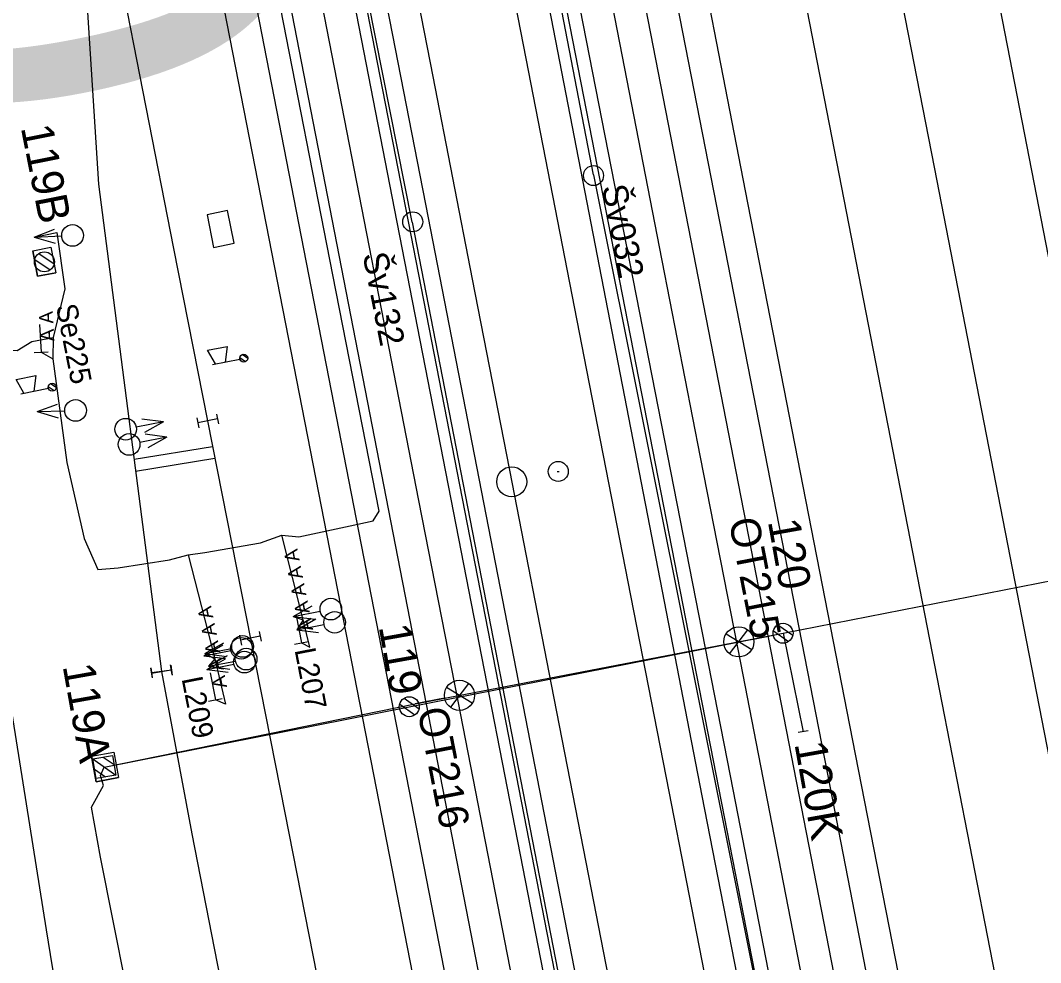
# Model space of a CAD drawing. Extents: x -545846 to -545044, y -1122650 to -1119108.
# Drawn here: x -545611.9 to -545560.8, y -1119892.9 to -1119845.8 of the extents above; entities that cross this region are included whole.
import ezdxf

# ---------------------------------------------------------------- set-up
doc = ezdxf.new("R2010")
doc.units = 0
for name, color, linetype in [('osvětlené plochy-hodnota-obrys', 7, 'Continuous'), ('Vrstva 1', 7, 'Continuous'), ('Vrstva 1 - Koleje', 7, 'Continuous'), ('Vrstva 11 - Trakce', 7, 'Continuous'), ('Vrstva 12 - Trakce zaklady', 7, 'Continuous'), ('Vrstva 19 - Staniceni', 7, 'Continuous'), ('Vrstva 2', 7, 'Continuous'), ('Vrstva 25', 7, 'Continuous'), ('Vrstva 26', 7, 'Continuous'), ('Vrstva 28 - zabzar', 7, 'Continuous'), ('Vrstva 3', 7, 'Continuous'), ('Vrstva 3 - Lisy - Pocitaci body', 7, 'Continuous'), ('Vrstva 33', 7, 'Continuous'), ('Vrstva 35', 7, 'Continuous'), ('Vrstva 4 - Teren - stezky - prechody - plochy', 7, 'Continuous'), ('Vrstva 43', 7, 'Continuous'), ('Vrstva 44', 7, 'Continuous'), ('Vrstva 47', 7, 'Continuous'), ('Vrstva 6 - Navesti', 7, 'Continuous'), ('Vrstva 7 - Namezniky-vystroj', 7, 'Continuous')]:
    doc.layers.add(name, color=color, linetype=linetype)

msp = doc.modelspace()

# ---------------------------------------------------------------- linework, layer by layer
at = {"layer": 'osvětlené plochy-hodnota-obrys'}
for points in [[(-545607.519, -1119727.517), (-545482.536, -1120367.871), (-545465.73, -1120446.743)], [(-545611.105, -1119760.367), (-545492.389, -1120368.615), (-545475.582, -1120447.487)]]:
    msp.add_lwpolyline(points, dxfattribs=at)
at = {"layer": 'Vrstva 1'}
for points in [[(-545602.029, -1119693.583), (-545598.565, -1119711.307), (-545594.583, -1119731.822), (-545589.431, -1119758.323), (-545585.705, -1119777.481), (-545581.931, -1119796.878), (-545577.85, -1119817.916), (-545574.229, -1119836.454), (-545566.021, -1119878.608), (-545562.481, -1119896.755), (-545557.82, -1119920.626), (-545554.604, -1119937.13), (-545550.914, -1119956.063), (-545547.745, -1119972.316), (-545544.006, -1119991.525), (-545541.153, -1120006.179), (-545537.243, -1120026.14), (-545533.277, -1120046.572), (-545530.018, -1120063.314), (-545527.775, -1120074.815), (-545524.856, -1120089.755)], [(-545591.953, -1119695.973), (-545589.426, -1119708.821), (-545585.562, -1119728.547), (-545580.161, -1119756.31), (-545576.34, -1119775.946), (-545572.662, -1119794.842), (-545568.577, -1119815.765), (-545565.41, -1119832.016), (-545560.911, -1119855.153), (-545556.755, -1119876.505), (-545553.101, -1119895.22), (-545548.468, -1119919.048), (-545545.39, -1119934.783), (-545541.601, -1119954.258), (-545538.495, -1119970.174), (-545535.125, -1119987.455), (-545531.905, -1120003.962), (-545527.939, -1120024.303), (-545524.009, -1120044.435), (-545520.767, -1120061.072), (-545516.582, -1120082.503), (-545515.522, -1120087.937)], [(-545597.779, -1119698.482), (-545594.338, -1119711.564), (-545589.837, -1119731.615), (-545584.802, -1119757.347), (-545581.012, -1119776.847), (-545577.302, -1119795.89), (-545573.022, -1119817.847), (-545569.632, -1119835.266), (-545566.147, -1119853.109), (-545561.413, -1119877.445), (-545557.805, -1119895.927), (-545553.146, -1119919.833), (-545550.006, -1119935.942), (-545546.238, -1119955.245), (-545543.114, -1119971.233), (-545539.387, -1119990.38), (-545536.465, -1120005.351), (-545532.576, -1120025.3), (-545528.594, -1120045.732), (-545525.395, -1120062.15), (-545521.638, -1120081.42), (-545520.188, -1120088.846)], [(-545604.997, -1119703.439), (-545603.36, -1119711.808), (-545599.303, -1119732.747), (-545594.117, -1119759.295), (-545590.439, -1119778.194), (-545586.612, -1119797.817), (-545582.864, -1119817.084), (-545578.836, -1119837.699), (-545575.605, -1119854.283), (-545570.113, -1119882.462), (-545567.043, -1119898.144), (-545562.471, -1119921.625), (-545559.225, -1119938.343), (-545555.591, -1119956.995), (-545552.344, -1119973.694), (-545548.708, -1119992.275), (-545545.83, -1120007.048), (-545541.927, -1120027.081), (-545537.977, -1120047.323), (-545534.6, -1120064.642), (-545531.058, -1120082.859), (-545529.535, -1120090.666)], [(-545612.685, -1119787.025), (-545611.094, -1119796.357), (-545607.898, -1119813.098), (-545602.376, -1119841.635), (-545599.033, -1119858.8), (-545594.075, -1119884.173), (-545590.564, -1119902.118), (-545586.815, -1119921.29), (-545582.879, -1119941.487), (-545579.286, -1119959.902), (-545575.686, -1119978.306), (-545572.135, -1119996.454), (-545569.055, -1120012.422), (-545565.503, -1120030.558), (-545561.469, -1120051.222), (-545557.681, -1120070.616), (-545552.89, -1120095.213)], [(-545606.987, -1119843.017), (-545604.21, -1119857.163), (-545602.511, -1119865.793), (-545598.648, -1119885.403), (-545595.218, -1119902.774), (-545591.451, -1119922.067), (-545587.506, -1119942.313), (-545583.903, -1119960.798), (-545580.295, -1119979.3), (-545576.721, -1119997.623), (-545573.654, -1120013.453), (-545570.125, -1120031.548), (-545566.069, -1120052.247), (-545562.354, -1120071.317), (-545558.831, -1120089.437), (-545557.527, -1120096.116)], [(-545608.646, -1119843.243), (-545607.968, -1119853.947), (-545604.823, -1119878.324), (-545603.305, -1119886.455), (-545599.914, -1119903.772), (-545596.132, -1119922.876), (-545592.141, -1119943.299), (-545588.525, -1119961.8), (-545584.866, -1119980.43), (-545581.323, -1119998.614), (-545578.302, -1120014.333), (-545574.804, -1120032.326), (-545570.752, -1120053.023), (-545566.972, -1120072.457), (-545563.466, -1120090.434), (-545562.18, -1120097.022)], [(-545613.247, -1119867.105), (-545613.221, -1119867.464), (-545612.43, -1119879.689), (-545610.587, -1119891.248)], [(-545610.587, -1119891.248), (-545610.393, -1119892.479), (-545608.538, -1119903.69), (-545606.489, -1119916.134)]]:
    msp.add_lwpolyline(points, dxfattribs=at)
at = {"layer": 'Vrstva 1 - Koleje'}
for points in [[(-545615.292, -1119700.416), (-545613.256, -1119710.876), (-545612.083, -1119716.896), (-545610.167, -1119726.739), (-545608.467, -1119735.46), (-545606.677, -1119744.638), (-545604.634, -1119755.121), (-545602.627, -1119765.413), (-545600.596, -1119775.823), (-545598.487, -1119786.628), (-545596.43, -1119797.186), (-545594.376, -1119807.724), (-545592.296, -1119818.383), (-545590.271, -1119828.778), (-545588.207, -1119839.366), (-545586.589, -1119847.665), (-545583.547, -1119863.26), (-545581.482, -1119873.852), (-545579.437, -1119884.331), (-545577.669, -1119893.4)], [(-545620.04, -1119700.93), (-545618.466, -1119708.981), (-545618.287, -1119709.904), (-545617.707, -1119712.885), (-545616.218, -1119720.514), (-545614.817, -1119727.693), (-545612.814, -1119737.973), (-545610.755, -1119748.533), (-545609.137, -1119756.825), (-545607.54, -1119765.023), (-545606.208, -1119771.849), (-545604.163, -1119782.329), (-545602.108, -1119792.879), (-545600.005, -1119803.67), (-545598.048, -1119813.712), (-545596.051, -1119823.937), (-545594.041, -1119834.228), (-545591.245, -1119848.57), (-545589.268, -1119858.708), (-545587.271, -1119868.949), (-545585.312, -1119878.984), (-545583.448, -1119888.544), (-545581.461, -1119898.732)], [(-545609.289, -1119706.39), (-545607.258, -1119716.828), (-545605.385, -1119726.4), (-545604.749, -1119729.676), (-545602.629, -1119740.555), (-545600.686, -1119750.508), (-545598.795, -1119760.226), (-545596.798, -1119770.466), (-545594.897, -1119780.215), (-545592.936, -1119790.271), (-545591.004, -1119800.184), (-545589.134, -1119809.787), (-545587.162, -1119819.904), (-545585.454, -1119828.656), (-545583.635, -1119837.965), (-545581.894, -1119846.888), (-545579.772, -1119857.774), (-545577.858, -1119867.605), (-545575.847, -1119877.904), (-545574.063, -1119887.086), (-545572.15, -1119896.857)], [(-545619.495, -1119728.51), (-545619.342, -1119729.295), (-545617.081, -1119740.889), (-545614.014, -1119756.616), (-545613.347, -1119760.026), (-545611.356, -1119770.277), (-545609.291, -1119780.868), (-545607.284, -1119791.169), (-545605.791, -1119798.836), (-545605.539, -1119800.128), (-545603.55, -1119810.316), (-545601.73, -1119819.637), (-545599.797, -1119829.553), (-545597.8, -1119839.791), (-545595.924, -1119849.399), (-545593.688, -1119860.879), (-545591.957, -1119869.777), (-545589.995, -1119879.817), (-545588.126, -1119889.394), (-545586.206, -1119899.252)]]:
    msp.add_lwpolyline(points, dxfattribs=at)
at = {"layer": 'Vrstva 11 - Trakce'}
for p, q in [((-545610.949, -1119857.421), (-545610.19, -1119857.93)), ((-545611.163, -1119857.729), (-545610.394, -1119858.245)), ((-545574.198, -1119876.299), (-545573.439, -1119876.829)), ((-545573.978, -1119875.995), (-545573.229, -1119876.518)), ((-545573.716, -1119876.417), (-545572.714, -1119881.344)), ((-545592.898, -1119879.972), (-545592.139, -1119880.502)), ((-545592.678, -1119879.668), (-545591.929, -1119880.191)), ((-545572.465, -1119881.3), (-545572.957, -1119881.387)), ((-545608.255, -1119882.704), (-545607.099, -1119883.511)), ((-545607.733, -1119882.611), (-545607.192, -1119882.989)), ((-545608.166, -1119883.223), (-545607.617, -1119883.606))]:
    msp.add_line(p, q, dxfattribs=at)
msp.add_lwpolyline([(-545607.678, -1119883.109), (-545592.416, -1119880.09), (-545573.716, -1119876.417), (-545554.989, -1119872.741), (-545530.557, -1119867.85)], dxfattribs=at)
msp.add_lwpolyline([(-545607.273, -1119882.529), (-545607.098, -1119883.514), (-545608.083, -1119883.689), (-545608.258, -1119882.704)], close=True, dxfattribs=at)
for centre in [(-545610.679, -1119857.838), (-545573.716, -1119876.417), (-545592.416, -1119880.09)]:
    msp.add_circle(centre, 0.5, dxfattribs=at)
at = {"layer": 'Vrstva 12 - Trakce zaklady'}
for p, q in [((-545611.252, -1119857.286), (-545610.349, -1119857.105)), ((-545611.019, -1119858.556), (-545610.096, -1119858.388)), ((-545608.321, -1119882.572), (-545607.202, -1119882.371)), ((-545608.094, -1119883.847), (-545606.967, -1119883.637))]:
    msp.add_line(p, q, dxfattribs=at)
for points in [[(-545611.252, -1119857.286), (-545610.349, -1119857.105), (-545610.096, -1119858.388), (-545611.019, -1119858.556), (-545611.252, -1119857.286)], [(-545611.252, -1119857.286), (-545611.252, -1119857.286), (-545611.019, -1119858.556), (-545611.019, -1119858.556)], [(-545610.349, -1119857.105), (-545610.349, -1119857.105), (-545610.096, -1119858.388), (-545610.096, -1119858.388)], [(-545607.202, -1119882.371), (-545606.967, -1119883.637), (-545608.094, -1119883.847), (-545608.321, -1119882.572), (-545607.202, -1119882.371)], [(-545607.202, -1119882.371), (-545607.202, -1119882.371), (-545606.967, -1119883.637), (-545606.967, -1119883.637)], [(-545608.321, -1119882.572), (-545608.321, -1119882.572), (-545608.094, -1119883.847), (-545608.094, -1119883.847)]]:
    msp.add_lwpolyline(points, dxfattribs=at)
at = {"layer": 'Vrstva 19 - Staniceni'}
msp.add_circle((-545587.292, -1119868.84), 0.75, dxfattribs=at)
at = {"layer": 'Vrstva 2'}
msp.add_line((-545612.43, -1119879.689), (-545610.587, -1119891.248), dxfattribs=at)
at = {"layer": 'Vrstva 25'}
for p, q in [((-545576.388, -1119877.444), (-545575.475, -1119876.245)), ((-545576.567, -1119876.445), (-545575.283, -1119877.236)), ((-545575.188, -1119876.704), (-545573.716, -1119876.417)), ((-545589.448, -1119878.923), (-545590.361, -1119880.122)), ((-545589.269, -1119879.922), (-545590.553, -1119879.131)), ((-545590.648, -1119879.663), (-545592.12, -1119879.95))]:
    msp.add_line(p, q, dxfattribs=at)
msp.add_lwpolyline([(-545607.678, -1119883.109), (-545592.12, -1119879.95), (-545573.716, -1119876.417)], dxfattribs=at)
for centre in [(-545575.929, -1119876.847), (-545589.907, -1119879.521)]:
    msp.add_circle(centre, 0.754, dxfattribs=at)
at = {"layer": 'Vrstva 26'}
msp.add_lwpolyline([(-545593.05, -1119962.526), (-545593.214, -1119959.543), (-545596.804, -1119941.892), (-545598.291, -1119933.129), (-545596.928, -1119931.519), (-545597.041, -1119930.893), (-545599.968, -1119928.522), (-545602.342, -1119915.51), (-545605.949, -1119897.26), (-545607.861, -1119887.619), (-545608.325, -1119885.109), (-545607.716, -1119884.036), (-545607.766, -1119883.859), (-545607.875, -1119883.53), (-545607.678, -1119883.109)], dxfattribs=at)
at = {"layer": 'Vrstva 28 - zabzar'}
msp.add_line((-545610.84, -1119862.36), (-545610.26, -1119862.69), dxfattribs=at)
for points in [[(-545611.19, -1119856.6), (-545610.05, -1119856.37), (-545609.66, -1119859.19), (-545610.24, -1119861.62), (-545610.26, -1119862.69), (-545609.55, -1119867.87), (-545608.68, -1119871.68), (-545608, -1119873.23), (-545606.98, -1119873.15), (-545604.42, -1119872.75), (-545603.48, -1119872.5), (-545602.65, -1119872.37), (-545599.86, -1119871.89), (-545598.79, -1119871.51), (-545597.95, -1119871.59), (-545595.38, -1119871.05), (-545594.22, -1119870.79), (-545593.93, -1119870.31), (-545596.24, -1119858.48), (-545598.99, -1119844.4)], [(-545616.79, -1119861.62), (-545616.34, -1119862), (-545615.72, -1119862.1), (-545614.73, -1119862.16), (-545612.04, -1119862.28), (-545611.31, -1119861.83), (-545610.24, -1119861.62)], [(-545597.81, -1119876.89), (-545597.4, -1119877.12), (-545597.73, -1119875.75), (-545598.79, -1119871.51)], [(-545603.48, -1119872.5), (-545602.15, -1119877.69), (-545601.61, -1119879.96), (-545602.12, -1119879.75)], [(-545598.23, -1119875.58), (-545597.73, -1119875.75), (-545598.04, -1119876.24)], [(-545602.65, -1119877.43), (-545602.15, -1119877.69), (-545602.47, -1119878.06)]]:
    msp.add_lwpolyline(points, dxfattribs=at)
at = {"layer": 'Vrstva 3'}
for p, q in [((-545611.038, -1119865.325), (-545610.013, -1119864.951)), ((-545611.038, -1119865.325), (-545609.659, -1119865.286)), ((-545611.038, -1119865.325), (-545609.994, -1119865.641)), ((-545603.05, -1119865.644), (-545602.954, -1119866.135)), ((-545602.068, -1119865.451), (-545601.972, -1119865.942)), ((-545604.722, -1119865.841), (-545606.076, -1119866.108)), ((-545604.722, -1119865.841), (-545605.804, -1119865.702)), ((-545604.722, -1119865.841), (-545605.671, -1119866.379)), ((-545602.02, -1119865.697), (-545603.002, -1119865.889)), ((-545604.549, -1119866.601), (-545605.903, -1119866.868)), ((-545604.549, -1119866.601), (-545605.631, -1119866.462)), ((-545604.549, -1119866.601), (-545605.498, -1119867.139)), ((-545602.703, -1119877.54), (-545601.754, -1119877.001)), ((-545602.703, -1119877.54), (-545601.349, -1119877.273)), ((-545602.703, -1119877.54), (-545601.621, -1119877.678)), ((-545602.555, -1119878.228), (-545601.606, -1119877.689)), ((-545605.274, -1119878.654), (-545605.358, -1119878.161)), ((-545605.316, -1119878.408), (-545604.33, -1119878.24)), ((-545604.288, -1119878.487), (-545604.372, -1119877.994)), ((-545602.555, -1119878.228), (-545601.201, -1119877.961)), ((-545602.555, -1119878.228), (-545601.473, -1119878.366))]:
    msp.add_line(p, q, dxfattribs=at)
for centre in [(-545609.116, -1119865.273), (-545606.609, -1119866.21), (-545606.436, -1119866.97), (-545600.816, -1119877.17), (-545600.668, -1119877.858)]:
    msp.add_circle(centre, 0.542, dxfattribs=at)
at = {"layer": 'Vrstva 3 - Lisy - Pocitaci body'}
for p, q in [((-545611.19, -1119856.6), (-545610.171, -1119856.211)), ((-545611.19, -1119856.6), (-545609.811, -1119856.541)), ((-545611.19, -1119856.6), (-545610.141, -1119856.9)), ((-545598.23, -1119875.58), (-545597.281, -1119875.041)), ((-545598.23, -1119875.58), (-545596.876, -1119875.313)), ((-545598.23, -1119875.58), (-545597.148, -1119875.718)), ((-545598.04, -1119876.24), (-545597.091, -1119875.701)), ((-545599.928, -1119876.322), (-545599.831, -1119876.813)), ((-545598.04, -1119876.24), (-545596.686, -1119875.973)), ((-545598.04, -1119876.24), (-545596.958, -1119876.378)), ((-545602.65, -1119877.43), (-545601.696, -1119876.901)), ((-545600.909, -1119876.515), (-545600.812, -1119877.006)), ((-545599.879, -1119876.567), (-545600.861, -1119876.761)), ((-545602.65, -1119877.43), (-545601.293, -1119877.177)), ((-545602.65, -1119877.43), (-545601.569, -1119877.579)), ((-545602.47, -1119878.06), (-545601.516, -1119877.531)), ((-545602.47, -1119878.06), (-545601.113, -1119877.807)), ((-545605.347, -1119878.141), (-545605.283, -1119878.637)), ((-545604.323, -1119878.261), (-545605.315, -1119878.389)), ((-545604.355, -1119878.013), (-545604.291, -1119878.509)), ((-545602.47, -1119878.06), (-545601.389, -1119878.209))]:
    msp.add_line(p, q, dxfattribs=at)
for centre in [(-545609.269, -1119856.519), (-545596.343, -1119875.21), (-545596.153, -1119875.87), (-545600.76, -1119877.079), (-545600.58, -1119877.709)]:
    msp.add_circle(centre, 0.542, dxfattribs=at)
at = {"layer": 'Vrstva 33'}
for p, q in [((-545602.51, -1119862.257), (-545601.528, -1119862.066)), ((-545601.528, -1119862.066), (-545601.63, -1119862.85)), ((-545602.121, -1119862.945), (-545602.51, -1119862.257)), ((-545600.503, -1119862.666), (-545600.786, -1119862.475)), ((-545602.268, -1119862.974), (-545600.896, -1119862.705)), ((-545600.611, -1119862.834), (-545600.9, -1119862.639)), ((-545612.093, -1119863.715), (-545611.111, -1119863.523)), ((-545611.111, -1119863.523), (-545611.213, -1119864.307)), ((-545611.704, -1119864.403), (-545612.093, -1119863.715)), ((-545610.194, -1119864.291), (-545610.483, -1119864.097)), ((-545610.086, -1119864.123), (-545610.369, -1119863.932)), ((-545611.851, -1119864.432), (-545610.479, -1119864.163))]:
    msp.add_line(p, q, dxfattribs=at)
for centre, radius in [((-545600.702, -1119862.656), 0.2), ((-545600.702, -1119862.656), 0.2), ((-545610.285, -1119864.113), 0.201), ((-545610.285, -1119864.113), 0.2)]:
    msp.add_circle(centre, radius, dxfattribs=at)
at = {"layer": 'Vrstva 35'}
for p, q in [((-545597.95, -1119871.59), (-545595.38, -1119871.05)), ((-545602.65, -1119872.37), (-545599.86, -1119871.89)), ((-545606.98, -1119873.15), (-545604.42, -1119872.75))]:
    msp.add_line(p, q, dxfattribs=at)
at = {"layer": 'Vrstva 4 - Teren - stezky - prechody - plochy'}
for points in [[(-545624.215, -1119622.224), (-545623.342, -1119622.007), (-545620.608, -1119632.171), (-545618.464, -1119642.593), (-545609.99, -1119685.9), (-545599.422, -1119740.168), (-545590.883, -1119784.038), (-545582.301, -1119828.162), (-545571.506, -1119883.387), (-545561.049, -1119937.185), (-545548.968, -1119999.368), (-545536.73, -1120062.107), (-545526.255, -1120115.744), (-545515.983, -1120168.544), (-545503.995, -1120229.495), (-545494.446, -1120278.921), (-545489.088, -1120306.388), (-545486.967, -1120316.535), (-545487.846, -1120316.754)], [(-545627.289, -1119622.488), (-545623.041, -1119643.798), (-545614.848, -1119686.378), (-545604.257, -1119740.381), (-545596.077, -1119782.585), (-545587.168, -1119828.353), (-545576.202, -1119884.317), (-545565.971, -1119936.976), (-545553.74, -1119999.834), (-545541.535, -1120062.236), (-545531.079, -1120116.013), (-545520.819, -1120168.515), (-545508.831, -1120230.344), (-545499.12, -1120279.845), (-545497.248, -1120289.164), (-545495.162, -1120299.078), (-545493.408, -1120306.853), (-545489.261, -1120323.659), (-545486.768, -1120332.638), (-545482.019, -1120349.033), (-545479.258, -1120359.037), (-545477.044, -1120368.814), (-545475.362, -1120376.928)], [(-545624.215, -1119622.224), (-545621.684, -1119634.807), (-545620.048, -1119643.216), (-545611.648, -1119686.181), (-545601.152, -1119739.942), (-545592.571, -1119783.992), (-545583.867, -1119828.341), (-545573.059, -1119883.823), (-545562.652, -1119937.218), (-545550.46, -1119999.458), (-545538.284, -1120062.171), (-545527.796, -1120116.054), (-545517.608, -1120168.62), (-545505.551, -1120230.109), (-545495.948, -1120279.349), (-545494.121, -1120288.848), (-545492.075, -1120298.544), (-545490.237, -1120306.578), (-545487.846, -1120316.754)], [(-545628.853, -1119622.763), (-545624.686, -1119644.063), (-545616.354, -1119686.873), (-545605.869, -1119740.58), (-545597.619, -1119782.547), (-545588.666, -1119828.365), (-545577.778, -1119884.555), (-545567.555, -1119936.921), (-545555.278, -1120000.024), (-545543.118, -1120062.357), (-545532.633, -1120116.151), (-545522.436, -1120168.075), (-545510.345, -1120230.332), (-545500.633, -1120280.001), (-545495.304, -1120307.199), (-545490.342, -1120331.504), (-545485.9, -1120353.688), (-545480.839, -1120378)], [(-545488.754, -1120379.549), (-545491.925, -1120363.788), (-545496.278, -1120342.782), (-545500.506, -1120321.731), (-545508.599, -1120280.828), (-545518.82, -1120228.621), (-545531.029, -1120165.923), (-545540.626, -1120116.248), (-545552.245, -1120057.042), (-545557.488, -1120030.03), (-545563.439, -1119999.512), (-545572.128, -1119954.79), (-545581.61, -1119906.246), (-545591.458, -1119855.639), (-545600.962, -1119806.943), (-545610.434, -1119758.233), (-545616.648, -1119726.461), (-545621.696, -1119701.088), (-545622.533, -1119696.196), (-545623.462, -1119696.331)], [(-545490.916, -1120379.972), (-545493.99, -1120364.147), (-545502.163, -1120322.09), (-545510.164, -1120281.035), (-545520.235, -1120229.023), (-545532.517, -1120166.017), (-545542.296, -1120116.028), (-545553.809, -1120057.082), (-545558.932, -1120030.597), (-545564.969, -1119999.794), (-545573.753, -1119955.036), (-545583.127, -1119906.578), (-545593.017, -1119855.856), (-545602.553, -1119806.891), (-545612.123, -1119758.671), (-545618.333, -1119726.047), (-545620.676, -1119713.873), (-545622.612, -1119701.558), (-545623.462, -1119696.331)], [(-545495.535, -1120380.876), (-545498.596, -1120365.093), (-545507.092, -1120321.572), (-545515.017, -1120281.173), (-545524.994, -1120229.535), (-545536.771, -1120169.47), (-545546.676, -1120118.787), (-545557.312, -1120064.079), (-545563.312, -1120033.308), (-545569.884, -1119999.645), (-545578.452, -1119955.82), (-545587.921, -1119907.338), (-545597.812, -1119856.591), (-545607.33, -1119807.681), (-545610.119, -1119793.19), (-545611.535, -1119784.447), (-545612.6, -1119777.287), (-545613.018, -1119774.47), (-545612.047, -1119774.376)], [(-545493.924, -1120380.561), (-545496.951, -1120365.161), (-545505.376, -1120321.611), (-545513.278, -1120281.443), (-545523.478, -1120229.493), (-545535.102, -1120169.56), (-545545.054, -1120118.579), (-545554.55, -1120069.937), (-545561.701, -1120033.181), (-545568.213, -1119999.317), (-545576.806, -1119955.508), (-545586.262, -1119907.136), (-545605.677, -1119807.326), (-545612.047, -1119774.376)]]:
    msp.add_lwpolyline(points, dxfattribs=at)
at = {"layer": 'Vrstva 43'}
for centre in [(-545583.2, -1119853.522), (-545592.244, -1119855.837)]:
    msp.add_circle(centre, 0.5, dxfattribs=at)
at = {"layer": 'Vrstva 44'}
for points in [[(-545583.197, -1119853.48), (-545592.368, -1119805.971), (-545602.122, -1119756.581)], [(-545592.27, -1119855.857), (-545601.824, -1119807.634), (-545611.247, -1119758.903), (-545611.36, -1119758.757)], [(-545583.197, -1119853.48), (-545573.011, -1119904.362), (-545563.475, -1119953.076), (-545572.86, -1119954.972), (-545572.96, -1119954.967)], [(-545592.27, -1119855.857), (-545582.456, -1119906.37), (-545572.998, -1119954.853), (-545572.96, -1119954.967), (-545573.151, -1119955.055)]]:
    msp.add_lwpolyline(points, dxfattribs=at)
at = {"layer": 'Vrstva 47'}
msp.add_lwpolyline([(-545601.175, -1119856.896), (-545601.509, -1119855.277), (-545602.527, -1119855.494), (-545602.208, -1119857.122)], close=True, dxfattribs=at)
at = {"layer": 'Vrstva 6 - Navesti'}
for p, q in [((-545610.92, -1119860.976), (-545610.84, -1119862.36)), ((-545611.189, -1119862.38), (-545610.491, -1119862.34)), ((-545598.076, -1119875.53), (-545597.81, -1119876.89)), ((-545598.154, -1119876.957), (-545597.466, -1119876.823)), ((-545602.388, -1119878.39), (-545602.12, -1119879.75)), ((-545602.463, -1119879.818), (-545601.777, -1119879.682))]:
    msp.add_line(p, q, dxfattribs=at)
at = {"layer": 'Vrstva 7 - Namezniky-vystroj'}
for p, q in [((-545606.192, -1119867.711), (-545602.259, -1119867.07)), ((-545606.115, -1119868.306), (-545602.143, -1119867.659)), ((-545585.013, -1119868.323), (-545584.913, -1119868.323))]:
    msp.add_line(p, q, dxfattribs=at)
msp.add_circle((-545584.963, -1119868.323), 0.5, dxfattribs=at)

# ---------------------------------------------------------------- texts
at = {"layer": 'osvětlené plochy-hodnota-obrys'}
msp.add_text('10', height=22.7812, rotation=281.0956, dxfattribs=at).set_placement((-545626.158, -1119819.492))
at = {"layer": 'Vrstva 11 - Trakce'}
for s, rotation, p in [('119B', 281.1553, (-545611.861, -1119851.117)), ('120', 280.0951, (-545574.479, -1119870.819)), ('119', 280.0951, (-545593.951, -1119876.086)), ('119A', 280.0951, (-545609.768, -1119878.057)), ('120K', 280.0951, (-545573.148, -1119881.947))]:
    msp.add_text(s, height=1.6, rotation=rotation, dxfattribs=at).set_placement(p)
at = {"layer": 'Vrstva 25'}
for s, rotation, p in [('OT215', 281.0487, (-545576.439, -1119870.771)), ('OT216', 281.0428, (-545592.016, -1119880.261))]:
    msp.add_text(s, height=1.5, rotation=rotation, dxfattribs=at).set_placement(p)
at = {"layer": 'Vrstva 43'}
for s, p in [('Šv032', (-545582.786, -1119854.087)), ('Šv132', (-545594.756, -1119857.472))]:
    msp.add_text(s, height=1.25, rotation=280.9998, dxfattribs=at).set_placement(p)
at = {"layer": 'Vrstva 6 - Navesti'}
for s, height, rotation, p in [('Se225', 1.05, 281.1375, (-545610.102, -1119860.042)), ('  A A ', 0.7, 93.3261, (-545610.141, -1119862.319)), ('  A A A A A ', 0.7, 101.0565, (-545597.123, -1119876.756)), ('  A A A A A ', 0.7, 101.1441, (-545601.433, -1119879.615)), ('L207', 1.05, 281.0565, (-545598.162, -1119877.249)), ('L209', 1.05, 281.1697, (-545603.816, -1119878.687))]:
    msp.add_text(s, height=height, rotation=rotation, dxfattribs=at).set_placement(p)

doc.saveas('drawing.dxf')
